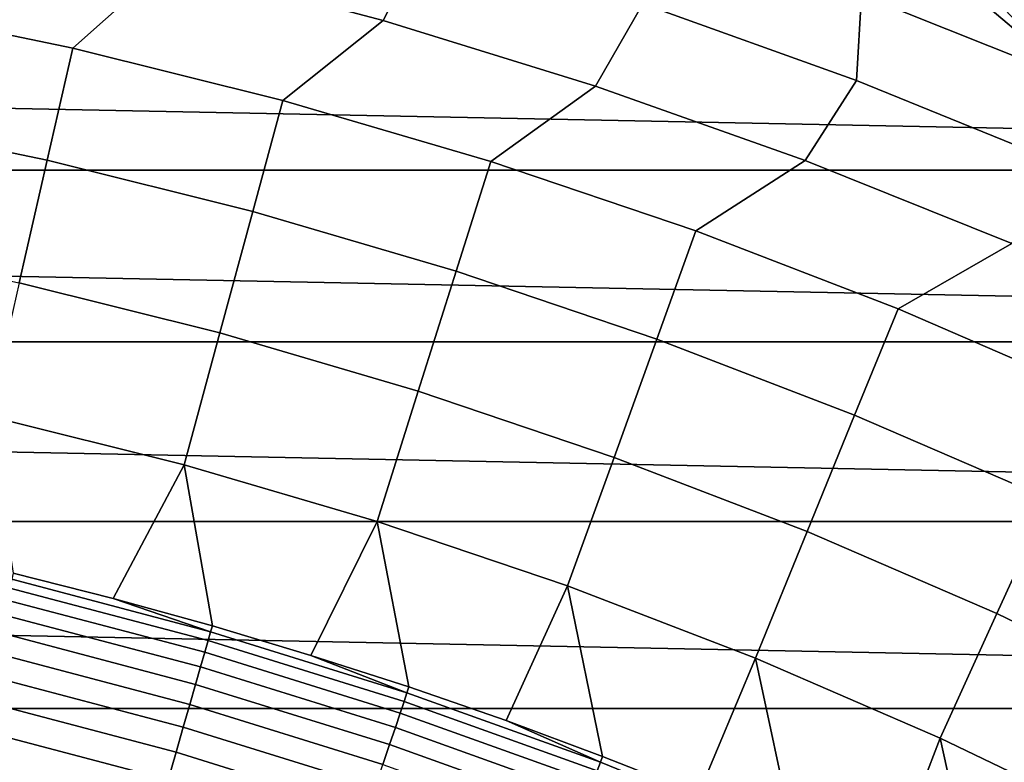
# Model space of a CAD drawing. Header units: metres. Extents: x -32 to 117, y -314 to 32.
# Tile 244 of 380: x 5.57 to 10.43, y 22.02 to 25.68. Entities that reach past the tile are written whole.
import ezdxf

# ---------------------------------------------------------------- set-up
doc = ezdxf.new("R2010")
doc.units = ezdxf.units.M
doc.layers.add('solid_24_501_064_XXX', color=7, linetype='CONTINUOUS')

msp = doc.modelspace()

# ---------------------------------------------------------------- linework, layer by layer
at = {"layer": 'solid_24_501_064_XXX'}
for points in [[(7.576333, 26.096504, 77.737923), (6.495414, 26.38632, 77.737923), (6.299662, 25.961576, 84.956604), (7.361324, 25.680735, 84.956604)], [(6.299662, 25.961576, 84.956604), (5.227355, 26.198549, 84.956604), (4.783673, 25.761503, 92.171654), (5.830467, 25.544947, 92.171654)], [(8.655364, 26.18569, 70.516006), (8.644403, 25.762426, 77.737923), (9.697811, 25.384657, 77.737923), (9.723663, 25.808062, 70.516006)], [(8.644403, 25.762426, 77.737923), (7.576333, 26.096504, 77.737923), (7.361324, 25.680735, 84.956604), (8.410547, 25.356497, 84.956604)], [(10.139032, 25.92421, 65.332657), (9.945114, 26.013203, 65.053581), (9.723663, 25.808062, 70.516006), (10.77555, 25.386871, 70.516006)], [(7.361324, 25.680735, 84.956604), (6.299662, 25.961576, 84.956604), (5.830467, 25.544947, 92.171654), (6.867557, 25.285872, 92.171654)], [(10.335933, 25.831991, 65.61544), (10.139032, 25.92421, 65.332657), (10.77555, 25.386871, 70.516006)], [(9.723663, 25.808062, 70.516006), (9.697811, 25.384657, 77.737923), (10.734773, 24.963833, 77.737923), (10.77555, 25.386871, 70.516006)], [(10.498773, 25.754295, 65.848961), (10.335933, 25.831991, 65.61544), (10.77555, 25.386871, 70.516006)], [(5.830467, 25.544947, 92.171654), (4.783673, 25.761503, 92.171654), (4.680145, 25.203978, 99.382652), (5.704285, 24.992105, 99.382652)], [(9.697811, 25.384657, 77.737923), (8.644403, 25.762426, 77.737923), (8.410547, 25.356497, 84.956604), (9.445559, 24.98941, 84.956604)], [(-20.835405, 24.942644, -303.5), (-19.827477, 25.751131, -303.5), (20.835405, 24.942644, -303.5)], [(-19.827477, 25.751131, -303.5), (19.827477, 25.751131, -303.5), (20.835405, 24.942644, -303.5)], [(8.410547, 25.356497, 84.956604), (7.361324, 25.680735, 84.956604), (6.867557, 25.285872, 92.171654), (7.893217, 24.984711, 92.171654)], [(6.867557, 25.285872, 92.171654), (5.830467, 25.544947, 92.171654), (5.704285, 24.992105, 99.382652), (6.718931, 24.738638, 99.382652)], [(10.734773, 24.963833, 77.737923), (9.697811, 25.384657, 77.737923), (9.445559, 24.98941, 84.956604), (10.464608, 24.580097, 84.956604)], [(9.445559, 24.98941, 84.956604), (8.410547, 25.356497, 84.956604), (7.893217, 24.984711, 92.171654), (8.905739, 24.641964, 92.171654)], [(7.893217, 24.984711, 92.171654), (6.867557, 25.285872, 92.171654), (6.718931, 24.738638, 99.382652), (7.722393, 24.443995, 99.382652)], [(5.704285, 24.992105, 99.382652), (4.680145, 25.203978, 99.382652), (4.566769, 24.593412, 106.589211), (5.566099, 24.386673, 106.589211)], [(6.718931, 24.738638, 99.382652), (5.704285, 24.992105, 99.382652), (5.566099, 24.386673, 106.589211), (6.556165, 24.139345, 106.589211)], [(8.905739, 24.641964, 92.171654), (7.893217, 24.984711, 92.171654), (7.722393, 24.443995, 99.382652), (8.713002, 24.108667, 99.382652)], [(10.464608, 24.580097, 84.956604), (9.445559, 24.98941, 84.956604), (8.905739, 24.641964, 92.171654), (9.903439, 24.258205, 92.171654)], [(-21.810736, 24.094435, -303.5), (-20.835405, 24.942644, -303.5), (21.810736, 24.094435, -303.5)], [(-20.835405, 24.942644, -303.5), (20.835405, 24.942644, -303.5), (21.810736, 24.094435, -303.5)], [(7.722393, 24.443995, 99.382652), (6.718931, 24.738638, 99.382652), (6.556165, 24.139345, 106.589211), (7.535319, 23.851841, 106.589211)], [(9.903439, 24.258205, 92.171654), (8.905739, 24.641964, 92.171654), (8.713002, 24.108667, 99.382652), (9.68911, 23.733212, 99.382652)], [(11.465974, 24.129248, 84.956604), (10.464608, 24.580097, 84.956604), (9.903439, 24.258205, 92.171654), (10.884655, 23.83407, 92.171654)], [(8.713002, 24.108667, 99.382652), (7.722393, 24.443995, 99.382652), (7.535319, 23.851841, 106.589211), (8.50193, 23.524635, 106.589211)], [(6.556165, 24.139345, 106.589211), (5.566099, 24.386673, 106.589211), (5.415917, 23.728683, 113.790924), (6.379269, 23.488028, 113.790924)], [(10.884655, 23.83407, 92.171654), (9.903439, 24.258205, 92.171654), (9.68911, 23.733212, 99.382652), (10.649091, 23.318256, 99.382652)], [(7.535319, 23.851841, 106.589211), (6.556165, 24.139345, 106.589211), (6.379269, 23.488028, 113.790924), (7.332004, 23.208281, 113.790924)], [(9.68911, 23.733212, 99.382652), (8.713002, 24.108667, 99.382652), (8.50193, 23.524635, 106.589211), (9.454391, 23.158278, 106.589211)], [(-22.751431, 23.208225, -303.5), (-21.810736, 24.094435, -303.5), (22.751431, 23.208225, -303.5)], [(-21.810736, 24.094435, -303.5), (21.810736, 24.094435, -303.5), (22.751431, 23.208225, -303.5)], [(8.50193, 23.524635, 106.589211), (7.535319, 23.851841, 106.589211), (7.332004, 23.208281, 113.790924), (8.272535, 22.889904, 113.790924)], [(6.379269, 23.488028, 113.790924), (5.415917, 23.728683, 113.790924), (5.53655, 22.952566, 120.980194), (6.029118, 22.828127, 120.980194)], [(10.649091, 23.318256, 99.382652), (9.68911, 23.733212, 99.382652), (9.454391, 23.158278, 106.589211), (10.391117, 22.753374, 106.589211)], [(9.454391, 23.158278, 106.589211), (8.50193, 23.524635, 106.589211), (8.272535, 22.889904, 113.790924), (9.199298, 22.53343, 113.790924)], [(6.379269, 23.488028, 113.790924), (6.029118, 22.828127, 120.980194), (6.518895, 22.693119, 120.980194)], [(7.332004, 23.208281, 113.790924), (6.379269, 23.488028, 113.790924), (6.518895, 22.693119, 120.980194), (7.005653, 22.547606, 120.980194)], [(11.591348, 22.864491, 99.382652), (10.649091, 23.318256, 99.382652), (10.391117, 22.753374, 106.589211), (11.310548, 22.310598, 106.589211)], [(-23.656019, 22.285479, -303.5), (-22.751431, 23.208225, -303.5), (23.656019, 22.285479, -303.5)], [(-22.751431, 23.208225, -303.5), (22.751431, 23.208225, -303.5), (23.656019, 22.285479, -303.5)], [(7.332004, 23.208281, 113.790924), (7.005653, 22.547606, 120.980194), (7.489168, 22.391651, 120.980194)], [(8.272535, 22.889904, 113.790924), (7.332004, 23.208281, 113.790924), (7.489168, 22.391651, 120.980194), (7.969215, 22.22533, 120.980194)], [(10.391117, 22.753374, 106.589211), (9.454391, 23.158278, 106.589211), (9.199298, 22.53343, 113.790924), (10.110748, 22.139452, 113.790924)], [(5.529479, 22.92326, 121.193291), (6.510569, 22.664145, 121.193291), (6.029118, 22.828127, 120.980194), (5.53655, 22.952566, 120.980194)], [(6.510569, 22.664145, 121.193291), (5.529479, 22.92326, 121.193291), (5.518833, 22.879126, 121.403885), (6.498034, 22.62051, 121.403885)], [(6.498034, 22.62051, 121.403885), (5.518833, 22.879126, 121.403885), (5.50467, 22.820412, 121.610687), (6.481359, 22.56246, 121.610687)], [(8.272535, 22.889904, 113.790924), (7.969215, 22.22533, 120.980194), (8.445573, 22.048717, 120.980194)], [(9.199298, 22.53343, 113.790924), (8.272535, 22.889904, 113.790924), (8.445573, 22.048717, 120.980194), (8.91802, 21.861898, 120.980194)], [(6.481359, 22.56246, 121.610687), (5.50467, 22.820412, 121.610687), (5.487064, 22.747423, 121.812614), (6.460629, 22.490295, 121.812614)], [(6.510569, 22.664145, 121.193291), (6.518895, 22.693119, 120.980194), (6.029118, 22.828127, 120.980194)], [(6.460629, 22.490295, 121.812614), (5.487064, 22.747423, 121.812614), (5.466105, 22.660536, 122.008636), (6.435951, 22.40439, 122.008636)], [(11.310548, 22.310598, 106.589211), (10.391117, 22.753374, 106.589211), (10.110748, 22.139452, 113.790924), (11.005371, 21.708624, 113.790924)], [(6.435951, 22.40439, 122.008636), (5.466105, 22.660536, 122.008636), (5.441902, 22.560196, 122.197731), (6.407453, 22.305185, 122.197731)], [(7.479603, 22.363062, 121.193291), (6.510569, 22.664145, 121.193291), (6.498034, 22.62051, 121.403885), (7.465202, 22.320005, 121.403885)], [(6.510569, 22.664145, 121.193291), (7.479603, 22.363062, 121.193291), (7.005653, 22.547606, 120.980194), (6.518895, 22.693119, 120.980194)], [(7.465202, 22.320005, 121.403885), (6.498034, 22.62051, 121.403885), (6.481359, 22.56246, 121.610687), (7.446045, 22.262728, 121.610687)], [(6.407453, 22.305185, 122.197731), (5.441902, 22.560196, 122.197731), (5.414578, 22.446922, 122.378937), (6.375281, 22.193192, 122.378937)], [(7.446045, 22.262728, 121.610687), (6.481359, 22.56246, 121.610687), (6.460629, 22.490295, 121.812614), (7.42223, 22.191523, 121.812614)], [(7.479603, 22.363062, 121.193291), (7.489168, 22.391651, 120.980194), (7.005653, 22.547606, 120.980194)], [(9.199298, 22.53343, 113.790924), (8.91802, 21.861898, 120.980194), (9.386338, 21.664957, 120.980194)], [(9.199298, 22.53343, 113.790924), (9.386338, 21.664957, 120.980194), (9.850311, 21.457983, 120.980194), (10.110748, 22.139452, 113.790924)], [(7.42223, 22.191523, 121.812614), (6.460629, 22.490295, 121.812614), (6.435951, 22.40439, 122.008636), (7.393879, 22.106756, 122.008636)], [(6.375281, 22.193192, 122.378937), (5.414578, 22.446922, 122.378937), (5.384276, 22.321299, 122.551315), (6.339602, 22.068989, 122.551315)], [(7.393879, 22.106756, 122.008636), (6.435951, 22.40439, 122.008636), (6.407453, 22.305185, 122.197731), (7.361139, 22.008869, 122.197731)], [(8.434787, 22.020567, 121.193291), (7.479603, 22.363062, 121.193291), (7.465202, 22.320005, 121.403885), (8.418547, 21.97817, 121.403885)], [(7.479603, 22.363062, 121.193291), (8.434787, 22.020567, 121.193291), (7.969215, 22.22533, 120.980194), (7.489168, 22.391651, 120.980194)], [(6.339602, 22.068989, 122.551315), (5.384276, 22.321299, 122.551315), (5.351151, 22.183973, 122.713974), (6.3006, 21.933216, 122.713974)], [(8.418547, 21.97817, 121.403885), (7.465202, 22.320005, 121.403885), (7.446045, 22.262728, 121.610687), (8.396943, 21.921768, 121.610687)], [(-24.523338, 21.327351, -303.5), (-23.656019, 22.285479, -303.5), (24.523338, 21.327351, -303.5)], [(-23.656019, 22.285479, -303.5), (23.656019, 22.285479, -303.5), (24.523338, 21.327351, -303.5)], [(7.361139, 22.008869, 122.197731), (6.407453, 22.305185, 122.197731), (6.375281, 22.193192, 122.378937), (7.32418, 21.898365, 122.378937)], [(8.396943, 21.921768, 121.610687), (7.446045, 22.262728, 121.610687), (7.42223, 22.191523, 121.812614), (8.370087, 21.851654, 121.812614)], [(8.434787, 22.020567, 121.193291), (8.445573, 22.048717, 120.980194), (7.969215, 22.22533, 120.980194)], [(6.3006, 21.933216, 122.713974), (5.351151, 22.183973, 122.713974), (5.315374, 22.035656, 122.866074), (6.258475, 21.786573, 122.866074)], [(7.32418, 21.898365, 122.378937), (6.375281, 22.193192, 122.378937), (6.339602, 22.068989, 122.551315), (7.28319, 21.775812, 122.551315)], [(8.370087, 21.851654, 121.812614), (7.42223, 22.191523, 121.812614), (7.393879, 22.106756, 122.008636), (8.338115, 21.768187, 122.008636)], [(10.110748, 22.139452, 113.790924), (9.850311, 21.457983, 120.980194), (10.309723, 21.241076, 120.980194)], [(10.110748, 22.139452, 113.790924), (10.309723, 21.241076, 120.980194), (10.764361, 21.014334, 120.980194), (11.005371, 21.708624, 113.790924)], [(7.28319, 21.775812, 122.551315), (6.339602, 22.068989, 122.551315), (6.3006, 21.933216, 122.713974), (7.238382, 21.641842, 122.713974)], [(8.338115, 21.768187, 122.008636), (7.393879, 22.106756, 122.008636), (7.361139, 22.008869, 122.197731), (8.301194, 21.671799, 122.197731)], [(6.258475, 21.786573, 122.866074), (5.315374, 22.035656, 122.866074), (5.277129, 21.877108, 123.006828), (6.213445, 21.629818, 123.006828)], [(9.374352, 21.637295, 121.193291), (8.434787, 22.020567, 121.193291), (8.418547, 21.97817, 121.403885), (9.356302, 21.595636, 121.403885)], [(8.434787, 22.020567, 121.193291), (9.374352, 21.637295, 121.193291), (8.91802, 21.861898, 120.980194), (8.445573, 22.048717, 120.980194)]]:
    msp.add_3dface(points, dxfattribs=at)

doc.saveas('drawing.dxf')
